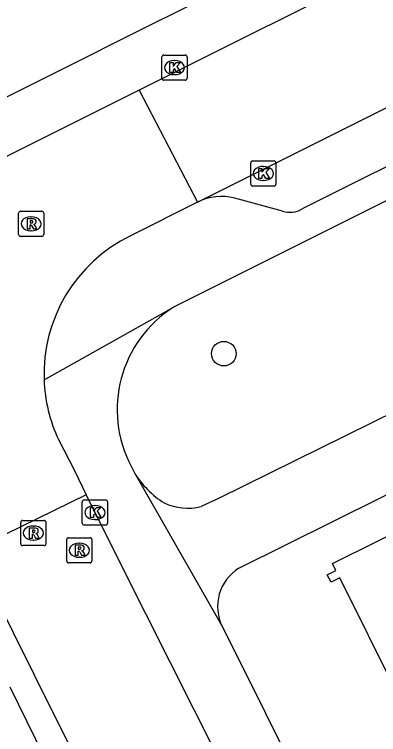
# Model space of a CAD drawing. Extents: x 157793 to 159380, y 380882 to 382313.
# Drawn here: x 158318.28 to 158332.75, y 381473.87 to 381502.51 of the extents above; entities that cross this region are included whole.
import ezdxf

# ---------------------------------------------------------------- set-up
doc = ezdxf.new("R2010")
doc.units = 0
for name, color, linetype in [('IMGEO_Boom', 7, 'Continuous'), ('IMGEO_Kolk', 7, 'Continuous'), ('IMGEO_Pand', 7, 'Continuous'), ('IMGEO_Rijbaan_lokaal_open', 7, 'Continuous'), ('IMGEO_Rioolput', 7, 'Continuous'), ('IMGEO_Voetpad_open', 7, 'Continuous')]:
    doc.layers.add(name, color=color, linetype=linetype)

msp = doc.modelspace()

# ---------------------------------------------------------------- linework, layer by layer
at = {"layer": 'IMGEO_Boom'}
msp.add_circle((158326.604, 381489.021), 0.489, dxfattribs=at)
at = {"layer": 'IMGEO_Kolk'}
for p, q in [((158324.143, 381499.973), (158324.143, 381500.825)), ((158324.218, 381500.899), (158325.07, 381500.899)), ((158325.144, 381500.825), (158325.144, 381499.973)), ((158324.631, 381500.679), (158324.656, 381500.679)), ((158324.654, 381500.119), (158324.629, 381500.119)), ((158325.07, 381499.899), (158324.218, 381499.899)), ((158327.675, 381495.762), (158327.675, 381496.614)), ((158327.75, 381496.688), (158328.602, 381496.688)), ((158328.676, 381496.614), (158328.676, 381495.762)), ((158328.163, 381496.468), (158328.188, 381496.468)), ((158328.602, 381495.688), (158327.75, 381495.688)), ((158328.186, 381495.908), (158328.161, 381495.908)), ((158320.982, 381482.276), (158320.982, 381483.128)), ((158321.057, 381483.202), (158321.909, 381483.202)), ((158321.983, 381483.128), (158321.983, 381482.276)), ((158321.47, 381482.982), (158321.495, 381482.982)), ((158321.909, 381482.202), (158321.057, 381482.202)), ((158321.493, 381482.422), (158321.468, 381482.422))]:
    msp.add_line(p, q, dxfattribs=at)
for points in [[(158324.143, 381499.973), (158324.143, 381500.825)], [(158324.218, 381500.899), (158325.07, 381500.899)], [(158325.144, 381500.825), (158325.144, 381499.973)], [(158324.464, 381500.599), (158324.587, 381500.599), (158324.587, 381500.448), (158324.717, 381500.599), (158324.881, 381500.599), (158324.735, 381500.448), (158324.888, 381500.199), (158324.736, 381500.199), (158324.651, 381500.363), (158324.587, 381500.296), (158324.587, 381500.199), (158324.464, 381500.199), (158324.464, 381500.599)], [(158325.07, 381499.899), (158324.218, 381499.899)], [(158327.675, 381495.762), (158327.675, 381496.614)], [(158327.75, 381496.688), (158328.602, 381496.688)], [(158328.676, 381496.614), (158328.676, 381495.762)], [(158327.996, 381496.388), (158328.119, 381496.388), (158328.119, 381496.237), (158328.249, 381496.388), (158328.413, 381496.388), (158328.267, 381496.237), (158328.42, 381495.988), (158328.268, 381495.988), (158328.183, 381496.152), (158328.119, 381496.085), (158328.119, 381495.988), (158327.996, 381495.988), (158327.996, 381496.388)], [(158328.602, 381495.688), (158327.75, 381495.688)], [(158320.982, 381482.276), (158320.982, 381483.128)], [(158321.057, 381483.202), (158321.909, 381483.202)], [(158321.983, 381483.128), (158321.983, 381482.276)], [(158321.303, 381482.902), (158321.426, 381482.902), (158321.426, 381482.751), (158321.556, 381482.902), (158321.72, 381482.902), (158321.574, 381482.751), (158321.727, 381482.502), (158321.575, 381482.502), (158321.49, 381482.666), (158321.426, 381482.599), (158321.426, 381482.502), (158321.303, 381482.502), (158321.303, 381482.902)], [(158321.909, 381482.202), (158321.057, 381482.202)]]:
    msp.add_lwpolyline(points, dxfattribs=at)
for centre, start, end in [((158324.22, 381500.823), 91.552, 178.448), ((158324.22, 381500.823), 91.552, 178.448), ((158325.068, 381500.823), 1.552, 88.448), ((158325.068, 381500.823), 1.552, 88.448), ((158324.22, 381499.975), 181.552, 268.448), ((158324.22, 381499.975), 181.552, 268.448), ((158325.068, 381499.975), 271.552, 358.448), ((158325.068, 381499.975), 271.552, 358.448), ((158327.752, 381496.612), 91.552, 178.448), ((158327.752, 381496.612), 91.552, 178.448), ((158328.6, 381496.612), 1.552, 88.448), ((158328.6, 381496.612), 1.552, 88.448), ((158327.752, 381495.764), 181.552, 268.448), ((158327.752, 381495.764), 181.552, 268.448), ((158328.6, 381495.764), 271.552, 358.448), ((158328.6, 381495.764), 271.552, 358.448), ((158321.059, 381483.126), 91.552, 178.448), ((158321.059, 381483.126), 91.552, 178.448), ((158321.907, 381483.126), 1.552, 88.448), ((158321.907, 381483.126), 1.552, 88.448), ((158321.059, 381482.278), 181.552, 268.448), ((158321.059, 381482.278), 181.552, 268.448), ((158321.907, 381482.278), 271.552, 358.448), ((158321.907, 381482.278), 271.552, 358.448)]:
    msp.add_arc(centre, 0.0765, start, end, dxfattribs=at)
for centre, major_axis, ratio, start_param, end_param in [((158324.63, 381500.399), (-0.387, 0.002), 0.722429, 4.712389, 7.853982), ((158324.655, 381500.399), (-0.39, 0.002), 0.717154, 1.570796, 4.712389), ((158328.162, 381496.188), (-0.387, 0.002), 0.722429, 4.712389, 7.853982), ((158328.187, 381496.188), (-0.39, 0.002), 0.717154, 1.570796, 4.712389), ((158321.469, 381482.702), (-0.387, 0.002), 0.722429, 4.712389, 7.853982), ((158321.494, 381482.702), (-0.39, 0.002), 0.717154, 1.570796, 4.712389)]:
    msp.add_ellipse(centre, major_axis=major_axis, ratio=ratio, start_param=start_param, end_param=end_param, dxfattribs=at)
at = {"layer": 'IMGEO_Pand'}
msp.add_lwpolyline([(158333.226, 381475.218), (158333.145, 381475.382), (158333.479, 381475.548), (158331.216, 381480.103), (158330.865, 381479.929), (158330.716, 381480.23), (158331.055, 381480.398), (158330.916, 381480.68), (158339.991, 381485.189), (158340.111, 381484.945), (158340.421, 381485.099), (158340.583, 381484.773), (158340.329, 381484.647), (158342.602, 381480.072), (158342.887, 381480.214), (158342.983, 381480.021)], dxfattribs=at)
at = {"layer": 'IMGEO_Rijbaan_lokaal_open'}
for points in [[(158364.219, 381519.993), (158323.239, 381499.498)], [(158325.561, 381495.049), (158366.656, 381515.626)], [(158323.239, 381499.498), (158300.625, 381488.183)], [(158323.239, 381499.498), (158325.561, 381495.049)], [(158325.561, 381495.049), (158322.894, 381493.705)], [(158320.036, 381485.606), (158320.667, 381484.379), (158321.13, 381483.404)], [(158321.13, 381483.404), (158316.611, 381481.195)], [(158338.824, 381448.203), (158323.507, 381478.675), (158321.13, 381483.404)], [(158316.611, 381481.195), (158319.073, 381476.25), (158330.325, 381453.652)]]:
    msp.add_lwpolyline(points, dxfattribs=at)
for centre, radius, start, end in [((158325.58, 381488.204), 6.122, 116.0239, 182.0397), ((158325.589, 381488.204), 6.131, 182.0417, 205.0773)]:
    msp.add_arc(centre, radius, start, end, dxfattribs=at)
at = {"layer": 'IMGEO_Rioolput'}
for p, q in [((158318.45, 381493.758), (158318.45, 381494.61)), ((158318.525, 381494.684), (158319.377, 381494.684)), ((158319.451, 381494.61), (158319.451, 381493.758)), ((158318.938, 381494.464), (158318.963, 381494.464)), ((158319.377, 381493.684), (158318.525, 381493.684)), ((158318.961, 381493.904), (158318.936, 381493.904)), ((158318.538, 381481.46), (158318.538, 381482.312)), ((158318.613, 381482.386), (158319.465, 381482.386)), ((158319.539, 381482.312), (158319.539, 381481.46)), ((158319.026, 381482.166), (158319.051, 381482.166)), ((158320.361, 381480.776), (158320.361, 381481.628)), ((158320.436, 381481.702), (158321.288, 381481.702)), ((158321.362, 381481.628), (158321.362, 381480.776)), ((158319.465, 381481.386), (158318.613, 381481.386)), ((158319.049, 381481.606), (158319.024, 381481.606)), ((158320.849, 381481.482), (158320.874, 381481.482)), ((158320.872, 381480.922), (158320.847, 381480.922)), ((158321.288, 381480.702), (158320.436, 381480.702))]:
    msp.add_line(p, q, dxfattribs=at)
for points in [[(158318.45, 381493.758), (158318.45, 381494.61)], [(158318.525, 381494.684), (158319.377, 381494.684)], [(158319.451, 381494.61), (158319.451, 381493.758)], [(158319.039, 381494.382), (158318.787, 381494.384), (158318.787, 381493.984)], [(158318.965, 381494.303), (158318.911, 381494.303), (158318.911, 381494.222)], [(158318.911, 381494.222), (158318.963, 381494.222)], [(158318.787, 381493.984), (158318.911, 381493.984), (158318.911, 381494.146), (158318.922, 381494.146)], [(158318.969, 381494.117), (158319.04, 381493.984), (158319.18, 381493.984), (158319.115, 381494.11)], [(158319.377, 381493.684), (158318.525, 381493.684)], [(158318.538, 381481.46), (158318.538, 381482.312)], [(158318.613, 381482.386), (158319.465, 381482.386)], [(158319.539, 381482.312), (158319.539, 381481.46)], [(158319.127, 381482.084), (158318.875, 381482.086), (158318.875, 381481.686)], [(158319.053, 381482.005), (158318.999, 381482.005), (158318.999, 381481.924)], [(158318.999, 381481.924), (158319.051, 381481.924)], [(158318.875, 381481.686), (158318.999, 381481.686), (158318.999, 381481.848), (158319.01, 381481.848)], [(158319.057, 381481.819), (158319.128, 381481.686), (158319.268, 381481.686), (158319.203, 381481.812)], [(158320.361, 381480.776), (158320.361, 381481.628)], [(158320.436, 381481.702), (158321.288, 381481.702)], [(158321.362, 381481.628), (158321.362, 381480.776)], [(158319.465, 381481.386), (158318.613, 381481.386)], [(158320.95, 381481.4), (158320.698, 381481.402), (158320.698, 381481.002)], [(158320.698, 381481.002), (158320.822, 381481.002), (158320.822, 381481.164), (158320.833, 381481.164)], [(158320.876, 381481.321), (158320.822, 381481.321), (158320.822, 381481.24)], [(158320.822, 381481.24), (158320.874, 381481.24)], [(158320.88, 381481.135), (158320.951, 381481.002), (158321.091, 381481.002), (158321.026, 381481.128)], [(158321.288, 381480.702), (158320.436, 381480.702)]]:
    msp.add_lwpolyline(points, dxfattribs=at)
for centre, radius, start, end in [((158318.527, 381494.608), 0.0765, 91.552, 178.448), ((158318.527, 381494.608), 0.0765, 91.552, 178.448), ((158319.375, 381494.608), 0.0765, 1.552, 88.448), ((158319.375, 381494.608), 0.0765, 1.552, 88.448), ((158318.947, 381494.411), 0.19, 274.7715, 282.9687), ((158318.971, 381494.207), 0.0964, 77.0061, 93.1865), ((158318.985, 381494.264), 0.0378, 276.6634, 79.6772), ((158319.038, 381494.272), 0.109, 350.3612, 89.416), ((158319.036, 381494.272), 0.112, 277.5842, 350.9817), ((158318.921, 381494.093), 0.0533, 26.0293, 88.6989), ((158319.02, 381494.057), 0.108, 29.5134, 73.7905), ((158318.527, 381493.76), 0.0765, 181.552, 268.448), ((158318.527, 381493.76), 0.0765, 181.552, 268.448), ((158319.375, 381493.76), 0.0765, 271.552, 358.448), ((158319.375, 381493.76), 0.0765, 271.552, 358.448), ((158318.615, 381482.31), 0.0765, 91.552, 178.448), ((158318.615, 381482.31), 0.0765, 91.552, 178.448), ((158319.463, 381482.31), 0.0765, 1.552, 88.448), ((158319.463, 381482.31), 0.0765, 1.552, 88.448), ((158319.035, 381482.113), 0.19, 274.7715, 282.9687), ((158319.059, 381481.909), 0.0964, 77.0061, 93.1865), ((158319.073, 381481.966), 0.0378, 276.6634, 79.6772), ((158319.126, 381481.974), 0.109, 350.3612, 89.416), ((158319.124, 381481.974), 0.112, 277.5842, 350.9817), ((158319.009, 381481.795), 0.0533, 26.0293, 88.6989), ((158319.108, 381481.759), 0.108, 29.5134, 73.7905), ((158320.438, 381481.626), 0.0765, 91.552, 178.448), ((158320.438, 381481.626), 0.0765, 91.552, 178.448), ((158321.286, 381481.626), 0.0765, 1.552, 88.448), ((158321.286, 381481.626), 0.0765, 1.552, 88.448), ((158318.615, 381481.462), 0.0765, 181.552, 268.448), ((158318.615, 381481.462), 0.0765, 181.552, 268.448), ((158319.463, 381481.462), 0.0765, 271.552, 358.448), ((158319.463, 381481.462), 0.0765, 271.552, 358.448), ((158320.949, 381481.29), 0.109, 350.3612, 89.416), ((158320.832, 381481.111), 0.0533, 26.0293, 88.6989), ((158320.858, 381481.429), 0.19, 274.7715, 282.9687), ((158320.882, 381481.225), 0.0964, 77.0061, 93.1865), ((158320.896, 381481.282), 0.0378, 276.6634, 79.6772), ((158320.947, 381481.29), 0.112, 277.5842, 350.9817), ((158320.931, 381481.075), 0.108, 29.5134, 73.7905), ((158320.438, 381480.778), 0.0765, 181.552, 268.448), ((158320.438, 381480.778), 0.0765, 181.552, 268.448), ((158321.286, 381480.778), 0.0765, 271.552, 358.448), ((158321.286, 381480.778), 0.0765, 271.552, 358.448)]:
    msp.add_arc(centre, radius, start, end, dxfattribs=at)
for centre, major_axis, ratio, start_param, end_param in [((158318.937, 381494.184), (-0.387, 0.002), 0.722429, 4.712389, 7.853982), ((158318.962, 381494.184), (-0.39, 0.002), 0.717154, 1.570796, 4.712389), ((158319.025, 381481.886), (-0.387, 0.002), 0.722429, 4.712389, 7.853982), ((158319.05, 381481.886), (-0.39, 0.002), 0.717154, 1.570796, 4.712389), ((158320.848, 381481.202), (-0.387, 0.002), 0.722429, 4.712389, 7.853982), ((158320.873, 381481.202), (-0.39, 0.002), 0.717154, 1.570796, 4.712389)]:
    msp.add_ellipse(centre, major_axis=major_axis, ratio=ratio, start_param=start_param, end_param=end_param, dxfattribs=at)
at = {"layer": 'IMGEO_Voetpad_open'}
for points in [[(158290.721, 381485.284), (158292.396, 381486.391), (158323.691, 381502.101), (158328.215, 381504.357), (158335.434, 381507.954), (158339.842, 381510.182), (158360.378, 381520.424)], [(158364.631, 381512.222), (158329.72, 381494.777)], [(158348.584, 381494.228), (158345.094, 381501.119), (158324.627, 381490.884)], [(158328.941, 381494.69), (158327.036, 381495.209)], [(158348.584, 381494.228), (158326.422, 381483.272), (158325.707, 381482.947)], [(158327.204, 381480.491), (158349.769, 381491.708)], [(158319.462, 381487.986), (158324.627, 381490.884)], [(158322.933, 381484.525), (158323.049, 381484.282)], [(158323.049, 381484.282), (158326.548, 381478.159)], [(158326.548, 381478.159), (158336.768, 381457.628), (158336.797, 381457.569)], [(158316.267, 381466.353), (158321.475, 381468.887), (158318.119, 381475.762)]]:
    msp.add_lwpolyline(points, dxfattribs=at)
for centre, radius, start, end in [((158326.517, 381493.119), 2.154, 76.0418, 116.3401), ((158329.231, 381495.623), 0.977, 252.7237, 300.0213), ((158327.199, 381486.794), 4.832, 122.1631, 208.0032), ((158326.246, 381486.258), 3.758, 211.7228, 237.6526), ((158325.156, 381485.017), 2.142, 244.5381, 284.9046), ((158328.161, 381478.963), 1.803, 122.0726, 206.5044)]:
    msp.add_arc(centre, radius, start, end, dxfattribs=at)

doc.saveas('drawing.dxf')
